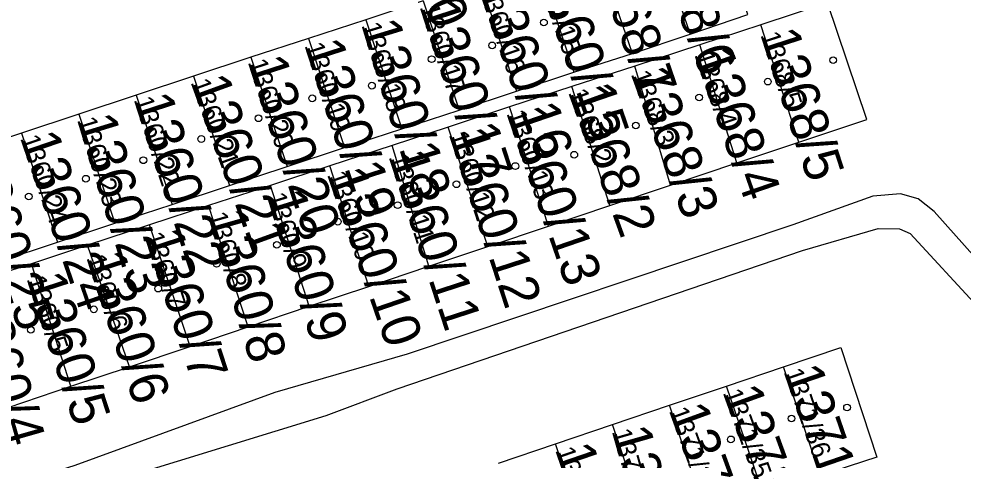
# Model space of a CAD drawing. Extents: x -763628 to -761565, y -976033 to -973833.
# Drawn here: x -762244.71 to -762195.52, y -975827.71 to -975804.71 of the extents above; entities that cross this region are included whole.
import ezdxf

# ---------------------------------------------------------------- set-up
doc = ezdxf.new("R2010")
doc.units = 0
for name, color, linetype in [('KN_cisla parcel 1000', 7, 'Continuous'), ('KN_cisla parcel 500', 7, 'Continuous'), ('KN_hranice parcel', 7, 'Continuous'), ('KN_vecna bremena', 7, 'Continuous'), ('KN_znacky budov', 7, 'Continuous')]:
    doc.layers.add(name, color=color, linetype=linetype)

msp = doc.modelspace()

# ---------------------------------------------------------------- linework, layer by layer
at = {"layer": 'KN_hranice parcel'}
for p, q in [((-762211.69, -975799.78), (-762209.74, -975805.5)), ((-762212.74, -975806.52), (-762214.69, -975800.81)), ((-762217.67, -975801.79), (-762215.8, -975807.48)), ((-762220.66, -975802.78), (-762218.79, -975808.47)), ((-762223.65, -975803.76), (-762226.64, -975804.75)), ((-762223.65, -975803.76), (-762221.78, -975809.46)), ((-762226.64, -975804.75), (-762229.63, -975805.73)), ((-762226.64, -975804.75), (-762224.76, -975810.44)), ((-762206.06, -975805.01), (-762209.24, -975806.06)), ((-762204.07, -975811.13), (-762206.06, -975805.01)), ((-762229.63, -975805.73), (-762232.62, -975806.71)), ((-762229.63, -975805.73), (-762227.75, -975811.42)), ((-762212.74, -975806.52), (-762209.74, -975805.5)), ((-762209.24, -975806.06), (-762212.63, -975807.17)), ((-762207.31, -975812.22), (-762209.24, -975806.06)), ((-762232.62, -975806.71), (-762235.61, -975807.7)), ((-762232.62, -975806.71), (-762230.74, -975812.41)), ((-762215.8, -975807.48), (-762212.74, -975806.52)), ((-762212.63, -975807.17), (-762215.91, -975808.24)), ((-762210.76, -975813.38), (-762212.63, -975807.17)), ((-762235.61, -975807.7), (-762238.6, -975808.69)), ((-762235.61, -975807.7), (-762233.73, -975813.39)), ((-762218.79, -975808.47), (-762215.8, -975807.48)), ((-762215.91, -975808.24), (-762219.15, -975809.3)), ((-762213.93, -975814.44), (-762215.91, -975808.24)), ((-762238.6, -975808.69), (-762241.58, -975809.67)), ((-762238.6, -975808.69), (-762236.72, -975814.38)), ((-762221.78, -975809.46), (-762218.79, -975808.47)), ((-762219.15, -975809.3), (-762222.35, -975810.35)), ((-762217.12, -975815.51), (-762219.15, -975809.3)), ((-762241.58, -975809.67), (-762244.57, -975810.66)), ((-762241.58, -975809.67), (-762239.71, -975815.36)), ((-762224.76, -975810.44), (-762221.78, -975809.46)), ((-762244.57, -975810.66), (-762247.56, -975811.64)), ((-762244.57, -975810.66), (-762242.7, -975816.35)), ((-762227.75, -975811.42), (-762224.76, -975810.44)), ((-762222.35, -975810.35), (-762225.27, -975811.31)), ((-762220.28, -975816.57), (-762222.35, -975810.35)), ((-762207.31, -975812.22), (-762204.07, -975811.13)), ((-762230.74, -975812.41), (-762227.75, -975811.42)), ((-762225.27, -975811.31), (-762228.51, -975812.37)), ((-762223.35, -975817.6), (-762225.27, -975811.31)), ((-762210.76, -975813.38), (-762207.31, -975812.22)), ((-762233.73, -975813.39), (-762230.74, -975812.41)), ((-762228.51, -975812.37), (-762231.61, -975813.39)), ((-762226.48, -975818.66), (-762228.51, -975812.37)), ((-762236.72, -975814.38), (-762233.73, -975813.39)), ((-762231.61, -975813.39), (-762234.83, -975814.44)), ((-762229.58, -975819.69), (-762231.61, -975813.39)), ((-762213.93, -975814.44), (-762210.76, -975813.38)), ((-762239.71, -975815.36), (-762236.72, -975814.38)), ((-762234.83, -975814.44), (-762237.91, -975815.45)), ((-762232.76, -975820.76), (-762234.83, -975814.44)), ((-762217.12, -975815.51), (-762213.93, -975814.44)), ((-762242.7, -975816.35), (-762239.71, -975815.36)), ((-762237.91, -975815.45), (-762241.13, -975816.51)), ((-762235.79, -975821.78), (-762237.91, -975815.45)), ((-762220.28, -975816.57), (-762217.12, -975815.51)), ((-762245.69, -975817.33), (-762242.7, -975816.35)), ((-762241.13, -975816.51), (-762244.06, -975817.47)), ((-762238.95, -975822.84), (-762241.13, -975816.51)), ((-762223.35, -975817.6), (-762220.28, -975816.57)), ((-762244.06, -975817.47), (-762247.48, -975818.59)), ((-762242, -975823.86), (-762244.06, -975817.47)), ((-762226.48, -975818.66), (-762223.35, -975817.6)), ((-762229.58, -975819.69), (-762226.48, -975818.66)), ((-762232.76, -975820.76), (-762229.58, -975819.69)), ((-762235.79, -975821.78), (-762232.76, -975820.76)), ((-762238.95, -975822.84), (-762235.79, -975821.78)), ((-762242, -975823.86), (-762238.95, -975822.84)), ((-762207.84, -975823.85), (-762204.87, -975822.84)), ((-762202.95, -975828.51), (-762204.87, -975822.84)), ((-762245.26, -975824.96), (-762242, -975823.86)), ((-762210.82, -975824.85), (-762207.84, -975823.85)), ((-762205.92, -975829.51), (-762207.84, -975823.85)), ((-762213.79, -975825.86), (-762210.82, -975824.85)), ((-762208.9, -975830.52), (-762210.82, -975824.85)), ((-762216.76, -975826.86), (-762213.79, -975825.86)), ((-762211.87, -975831.52), (-762213.79, -975825.86)), ((-762219.73, -975827.87), (-762216.76, -975826.86)), ((-762214.85, -975832.53), (-762216.76, -975826.86))]:
    msp.add_line(p, q, dxfattribs=at)
for points in [[(-762209.74, -975805.5), (-762206.74, -975804.47), (-762208.69, -975798.76), (-762211.69, -975799.78)], [(-762204.07, -975811.13), (-762200.54, -975809.95), (-762202.58, -975803.87), (-762206.06, -975805.01)], [(-762204.87, -975822.84), (-762201.89, -975821.84), (-762200.01, -975827.55), (-762202.95, -975828.51)]]:
    msp.add_lwpolyline(points, dxfattribs=at)
at = {"layer": 'KN_vecna bremena'}
msp.add_lwpolyline([(-762252.99, -975830.84), (-762253.4, -975832.11), (-762251.13, -975831.92), (-762246.92, -975830.98), (-762241.54, -975829.33), (-762228.7, -975825.38), (-762225.01, -975823.99), (-762203.89, -975816.78), (-762199.95, -975815.63), (-762198.84, -975815.66), (-762198.27, -975815.9), (-762187.71, -975827.37), (-762186.46, -975827.57), (-762186.98, -975826.02), (-762197.02, -975814.75), (-762197.87, -975814.09), (-762198.78, -975813.83), (-762200.22, -975813.95), (-762204.39, -975815.44), (-762224.48, -975822.19), (-762231.37, -975824.18), (-762241.79, -975827.99), (-762247.96, -975829.94)], close=True, dxfattribs=at)
at = {"layer": 'KN_znacky budov'}
for centre in [(-762217.357, -975804.899), (-762220.057, -975806.089), (-762223.207, -975806.809), (-762202.287, -975806.859), (-762205.697, -975807.979), (-762226.317, -975808.189), (-762229.427, -975808.849), (-762209.277, -975808.809), (-762232.227, -975809.889), (-762212.567, -975810.269), (-762235.207, -975810.969), (-762215.777, -975811.789), (-762238.227, -975812.079), (-762218.847, -975812.379), (-762241.217, -975813.039), (-762221.917, -975813.329), (-762244.197, -975813.969), (-762224.977, -975814.419), (-762228.097, -975815.279), (-762231.267, -975816.489), (-762234.407, -975817.469), (-762237.447, -975818.769), (-762240.807, -975819.849), (-762244.087, -975820.919), (-762201.567, -975824.969), (-762204.457, -975825.539), (-762207.617, -975826.629)]:
    msp.add_circle(centre, 0.175, dxfattribs=at)

# ---------------------------------------------------------------- texts
at = {"layer": 'KN_cisla parcel 1000'}
for s, rotation, p in [('1360/70', 291, (-762226.51, -975796.337)), ('1368/6', 290, (-762211.927, -975800.139)), ('1368/7', 289, (-762214.931, -975801.177)), ('1360/15', 289, (-762217.894, -975802.091)), ('1360/16', 289, (-762220.797, -975803.095)), ('1360/17', 288, (-762223.838, -975804.09)), ('1360/18', 287, (-762226.873, -975805.035)), ('1368/5', 288, (-762206.088, -975805.54)), ('1360/19', 288, (-762229.84, -975806.095)), ('1368/4', 289, (-762209.531, -975806.577)), ('1360/20', 288, (-762232.793, -975806.959)), ('1368/3', 290, (-762212.837, -975807.589)), ('1360/21', 290, (-762235.773, -975808.015)), ('1368/2', 290, (-762216.104, -975808.546)), ('1360/22', 288, (-762238.733, -975808.919)), ('1360/23', 287, (-762241.685, -975809.97)), ('1360/13', 289, (-762219.321, -975809.637)), ('1360/24', 289, (-762244.65, -975810.929)), ('1360/12', 288, (-762222.318, -975810.73)), ('1360/25', 288, (-762247.673, -975811.919)), ('1360/11', 288, (-762225.453, -975811.901)), ('1360/10', 289, (-762228.661, -975812.827)), ('1360/9', 287, (-762231.807, -975813.919)), ('1360/8', 286, (-762234.882, -975814.912)), ('1360/7', 288, (-762238.193, -975815.991)), ('1360/6', 288, (-762241.203, -975817.161)), ('1360/5', 288, (-762244.315, -975818.266)), ('1360/4', 286, (-762247.47, -975819.236)), ('1371/36', 289, (-762204.877, -975823.105)), ('1371/35', 290, (-762208.05, -975824.192)), ('1371/34', 290, (-762210.853, -975825.135)), ('1371/33', 286, (-762213.826, -975826.215)), ('1371/32', 289, (-762216.777, -975827.195))]:
    msp.add_text(s, height=2, rotation=rotation, dxfattribs=at).set_placement(p)
at = {"layer": 'KN_cisla parcel 500'}
for s, rotation, p in [('1360/15', 289, (-762217.894, -975802.091)), ('1360/16', 289, (-762220.797, -975803.095)), ('1360/17', 288, (-762223.838, -975804.09)), ('1360/18', 287, (-762226.873, -975805.035)), ('1368/5', 288, (-762206.088, -975805.54)), ('1360/19', 288, (-762229.84, -975806.095)), ('1360/20', 288, (-762232.793, -975806.959)), ('1368/4', 289, (-762209.531, -975806.577)), ('1368/3', 290, (-762212.837, -975807.589)), ('1360/21', 290, (-762235.773, -975808.015)), ('1360/22', 288, (-762238.733, -975808.919)), ('1368/2', 290, (-762216.104, -975808.546)), ('1360/13', 289, (-762219.321, -975809.637)), ('1360/23', 287, (-762241.685, -975809.97)), ('1360/24', 289, (-762244.65, -975810.929)), ('1360/12', 288, (-762222.318, -975810.73)), ('1360/11', 288, (-762225.453, -975811.901)), ('1360/10', 289, (-762228.661, -975812.827)), ('1360/9', 287, (-762231.807, -975813.919)), ('1360/8', 286, (-762234.882, -975814.912)), ('1360/7', 288, (-762238.193, -975815.991)), ('1360/6', 288, (-762241.203, -975817.161)), ('1360/5', 288, (-762244.315, -975818.266)), ('1371/36', 289, (-762204.877, -975823.105)), ('1371/35', 290, (-762208.05, -975824.192)), ('1371/34', 290, (-762210.853, -975825.135)), ('1371/33', 286, (-762213.826, -975826.215)), ('1371/32', 289, (-762216.777, -975827.195))]:
    msp.add_text(s, height=1, rotation=rotation, dxfattribs=at).set_placement(p)

doc.saveas('drawing.dxf')
